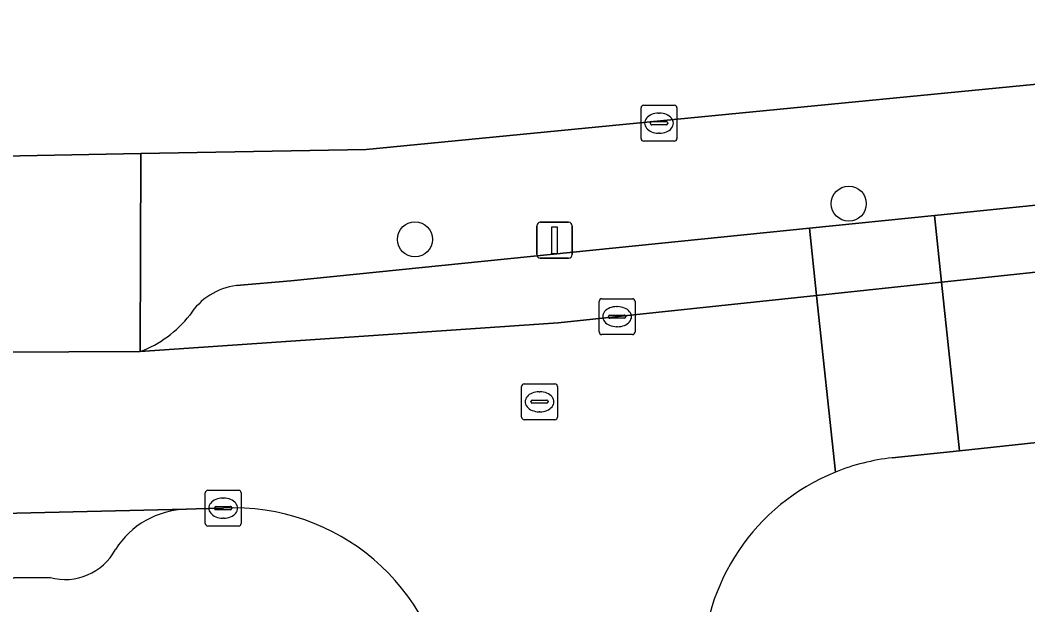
# Model space of a CAD drawing. Extents: x 160023 to 161302, y 384750 to 385707.
# Drawn here: x 161141.18 to 161169.3, y 385230.53 to 385246.85 of the extents above; entities that cross this region are included whole.
import ezdxf

# ---------------------------------------------------------------- set-up
doc = ezdxf.new("R2010")
doc.units = 0
for name, color, linetype in [('IMGEO_Boom', 7, 'Continuous'), ('IMGEO_Erf', 7, 'Continuous'), ('IMGEO_Kolk', 7, 'Continuous'), ('IMGEO_Lichtmast', 7, 'Continuous'), ('IMGEO_Parkeervlak_open', 7, 'Continuous'), ('IMGEO_Rijbaan_lokaal_open', 7, 'Continuous'), ('IMGEO_Rioolput', 7, 'Continuous'), ('IMGEO_Voetpad_open', 7, 'Continuous')]:
    doc.layers.add(name, color=color, linetype=linetype)

msp = doc.modelspace()

# ---------------------------------------------------------------- linework, layer by layer
at = {"layer": 'IMGEO_Boom'}
for centre in [(161164.304, 385241.728), (161152.195, 385240.734)]:
    msp.add_circle(centre, 0.489, dxfattribs=at)
at = {"layer": 'IMGEO_Erf'}
msp.add_lwpolyline([(160957.346, 385260.377), (160977.981, 385257.138), (160991.677, 385255.173), (161000, 385253.978), (161003.341, 385253.585), (161035.09, 385249.85), (161050.341, 385248.377), (161077.816, 385246.068), (161100.512, 385244.452), (161106.83, 385244.035), (161131, 385243.106), (161138.263, 385243.013), (161144.549, 385243.128), (161150.833, 385243.243), (161173.849, 385245.484), (161214.521, 385249.845), (161214.505, 385250), (161208.456, 385306.59)], dxfattribs=at)
at = {"layer": 'IMGEO_Kolk'}
for p, q in [((161158.581, 385244.475), (161159.433, 385244.475)), ((161158.506, 385243.549), (161158.506, 385244.401)), ((161158.994, 385244.255), (161159.019, 385244.255)), ((161159.507, 385244.401), (161159.507, 385243.549)), ((161158.765, 385243.969), (161158.765, 385243.981)), ((161159.203, 385243.932), (161158.805, 385243.932)), ((161158.808, 385244.018), (161159.206, 385244.018)), ((161159.249, 385243.981), (161159.249, 385243.969)), ((161159.017, 385243.695), (161158.992, 385243.695)), ((161159.433, 385243.475), (161158.581, 385243.475)), ((161157.336, 385238.15), (161157.336, 385239.002)), ((161157.411, 385239.076), (161158.263, 385239.076)), ((161157.824, 385238.856), (161157.849, 385238.856)), ((161158.337, 385239.002), (161158.337, 385238.15)), ((161157.595, 385238.57), (161157.595, 385238.582)), ((161158.033, 385238.533), (161157.635, 385238.533)), ((161157.638, 385238.619), (161158.036, 385238.619)), ((161158.079, 385238.582), (161158.079, 385238.57)), ((161157.847, 385238.296), (161157.822, 385238.296)), ((161158.263, 385238.076), (161157.411, 385238.076)), ((161146.343, 385232.806), (161146.343, 385233.658)), ((161146.418, 385233.732), (161147.27, 385233.732)), ((161146.831, 385233.512), (161146.856, 385233.512)), ((161147.344, 385233.658), (161147.344, 385232.806)), ((161146.602, 385233.226), (161146.602, 385233.238)), ((161147.04, 385233.189), (161146.642, 385233.189)), ((161146.645, 385233.275), (161147.043, 385233.275)), ((161147.086, 385233.238), (161147.086, 385233.226)), ((161146.854, 385232.952), (161146.829, 385232.952)), ((161147.27, 385232.732), (161146.418, 385232.732))]:
    msp.add_line(p, q, dxfattribs=at)
for points in [[(161158.581, 385244.475), (161159.433, 385244.475)], [(161158.506, 385243.549), (161158.506, 385244.401)], [(161159.507, 385244.401), (161159.507, 385243.549)], [(161159.433, 385243.475), (161158.581, 385243.475)], [(161157.336, 385238.15), (161157.336, 385239.002)], [(161157.411, 385239.076), (161158.263, 385239.076)], [(161158.337, 385239.002), (161158.337, 385238.15)], [(161158.263, 385238.076), (161157.411, 385238.076)], [(161146.343, 385232.806), (161146.343, 385233.658)], [(161146.418, 385233.732), (161147.27, 385233.732)], [(161147.344, 385233.658), (161147.344, 385232.806)], [(161147.27, 385232.732), (161146.418, 385232.732)]]:
    msp.add_lwpolyline(points, dxfattribs=at)
for centre, radius, start, end in [((161158.583, 385244.399), 0.0765, 91.552, 178.448), ((161158.583, 385244.399), 0.0765, 91.552, 178.448), ((161159.431, 385244.399), 0.0765, 1.552, 88.448), ((161159.431, 385244.399), 0.0765, 1.552, 88.448), ((161158.805, 385243.978), 0.0403, 85.8775, 175.7526), ((161158.802, 385243.968), 0.0366, 178.938, 274.7102), ((161159.206, 385243.975), 0.043, 264.8664, 352.4533), ((161159.21, 385243.98), 0.0386, 1.7309, 96.639), ((161158.583, 385243.551), 0.0765, 181.552, 268.448), ((161158.583, 385243.551), 0.0765, 181.552, 268.448), ((161159.431, 385243.551), 0.0765, 271.552, 358.448), ((161159.431, 385243.551), 0.0765, 271.552, 358.448), ((161157.413, 385239), 0.0765, 91.552, 178.448), ((161157.413, 385239), 0.0765, 91.552, 178.448), ((161158.261, 385239), 0.0765, 1.552, 88.448), ((161158.261, 385239), 0.0765, 1.552, 88.448), ((161157.635, 385238.579), 0.0403, 85.8775, 175.7526), ((161157.632, 385238.569), 0.0366, 178.938, 274.7102), ((161158.036, 385238.576), 0.043, 264.8664, 352.4533), ((161158.04, 385238.581), 0.0386, 1.7309, 96.639), ((161157.413, 385238.152), 0.0765, 181.552, 268.448), ((161157.413, 385238.152), 0.0765, 181.552, 268.448), ((161158.261, 385238.152), 0.0765, 271.552, 358.448), ((161158.261, 385238.152), 0.0765, 271.552, 358.448), ((161146.42, 385233.656), 0.0765, 91.552, 178.448), ((161146.42, 385233.656), 0.0765, 91.552, 178.448), ((161147.268, 385233.656), 0.0765, 1.552, 88.448), ((161147.268, 385233.656), 0.0765, 1.552, 88.448), ((161146.642, 385233.235), 0.0403, 85.8775, 175.7526), ((161146.639, 385233.225), 0.0366, 178.938, 274.7102), ((161147.043, 385233.232), 0.043, 264.8664, 352.4533), ((161147.047, 385233.237), 0.0386, 1.7309, 96.639), ((161146.42, 385232.808), 0.0765, 181.552, 268.448), ((161146.42, 385232.808), 0.0765, 181.552, 268.448), ((161147.268, 385232.808), 0.0765, 271.552, 358.448), ((161147.268, 385232.808), 0.0765, 271.552, 358.448)]:
    msp.add_arc(centre, radius, start, end, dxfattribs=at)
for centre, major_axis, ratio, start_param, end_param in [((161158.993, 385243.975), (-0.387, 0.002), 0.722429, 4.712389, 7.853982), ((161159.018, 385243.975), (-0.39, 0.002), 0.717154, 1.570796, 4.712389), ((161157.823, 385238.576), (-0.387, 0.002), 0.722429, 4.712389, 7.853982), ((161157.848, 385238.576), (-0.39, 0.002), 0.717154, 1.570796, 4.712389), ((161146.83, 385233.232), (-0.387, 0.002), 0.722429, 4.712389, 7.853982), ((161146.855, 385233.232), (-0.39, 0.002), 0.717154, 1.570796, 4.712389)]:
    msp.add_ellipse(centre, major_axis=major_axis, ratio=ratio, start_param=start_param, end_param=end_param, dxfattribs=at)
at = {"layer": 'IMGEO_Lichtmast'}
for p, q in [((161155.594, 385240.309), (161155.594, 385241.109)), ((161155.594, 385241.109), (161155.594, 385240.309)), ((161155.694, 385241.209), (161156.484, 385241.209)), ((161156.484, 385241.209), (161155.694, 385241.209)), ((161156.584, 385241.109), (161156.584, 385240.309)), ((161156.584, 385240.309), (161156.584, 385241.109)), ((161156.484, 385240.209), (161155.694, 385240.209)), ((161155.694, 385240.209), (161156.484, 385240.209))]:
    msp.add_line(p, q, dxfattribs=at)
msp.add_lwpolyline([(161156.014, 385241.084), (161156.164, 385241.084), (161156.164, 385240.334), (161156.014, 385240.334), (161156.014, 385241.084)], dxfattribs=at)
for centre, start, end in [((161155.694, 385241.109), 90, 180), ((161155.694, 385241.109), 90, 180), ((161156.484, 385241.109), 0, 90), ((161156.484, 385241.109), 360, 90), ((161155.694, 385240.309), 180, 270), ((161155.694, 385240.309), 180, 270), ((161156.484, 385240.309), 270, 0), ((161156.484, 385240.309), 270, 0)]:
    msp.add_arc(centre, 0.1, start, end, dxfattribs=at)
at = {"layer": 'IMGEO_Parkeervlak_open'}
for points in [[(161209.567, 385245.77), (161166.698, 385241.403), (161166.894, 385239.539), (161212.277, 385244.361)], [(161144.528, 385237.601), (161156.194, 385238.402), (161163.404, 385239.168), (161163.204, 385241.047), (161148.728, 385239.572), (161147.212, 385239.445)], [(161145.807, 385233.2), (161138.31, 385233.023), (161127.927, 385233.275), (161112.579, 385233.945)], [(161115.396, 385232.137), (161130.811, 385231.453), (161139.001, 385231.265), (161142.01, 385231.3)]]:
    msp.add_lwpolyline(points, dxfattribs=at)
for centre, radius, start, end in [((161147.443, 385237.642), 1.818, 97.3121, 147.5563), ((161143.368, 385240.625), 3.239, 290.9942, 321.6895), ((161145.879, 385230.776), 2.425, 91.7067, 147.4383), ((161142.437, 385232.825), 1.584, 254.354, 331.9825)]:
    msp.add_arc(centre, radius, start, end, dxfattribs=at)
at = {"layer": 'IMGEO_Rijbaan_lokaal_open'}
for points in [[(161213.801, 385244.524), (161212.277, 385244.361), (161166.894, 385239.539), (161167.391, 385234.836), (161171.102, 385235.228), (161189.264, 385237.144), (161189.721, 385237.192), (161211.653, 385239.505), (161213.573, 385239.708)], [(161106.582, 385239.223), (161100.205, 385239.596), (161099.593, 385239.641), (161096.686, 385239.836), (161096.657, 385239.408), (161096.419, 385234.866), (161096.669, 385234.85), (161106.357, 385234.216), (161112.579, 385233.945), (161127.927, 385233.275), (161138.31, 385233.023), (161145.807, 385233.2), (161146.085, 385233.214), (161146.848, 385233.233)], [(161165.512, 385234.638), (161167.391, 385234.836), (161166.894, 385239.539), (161163.404, 385239.168), (161163.928, 385234.237)], [(161163.928, 385234.237), (161163.404, 385239.168), (161156.194, 385238.402), (161144.528, 385237.601), (161138.536, 385237.58), (161137.063, 385237.632), (161106.866, 385239.216)]]:
    msp.add_lwpolyline(points, dxfattribs=at)
msp.add_lwpolyline([(161163.204, 385241.047), (161163.404, 385239.168), (161166.894, 385239.539), (161166.698, 385241.403)], close=True, dxfattribs=at)
for centre, radius, start, end in [((161166.169, 385228.715), 5.959, 96.3264, 112.0863), ((161166.163, 385228.728), 5.945, 112.0828, 180.0011), ((161147.146, 385227.239), 6.001, 6.051, 92.8504)]:
    msp.add_arc(centre, radius, start, end, dxfattribs=at)
at = {"layer": 'IMGEO_Rioolput'}
for p, q in [((161155.172, 385235.775), (161155.172, 385236.627)), ((161155.247, 385236.701), (161156.099, 385236.701)), ((161156.173, 385236.627), (161156.173, 385235.775)), ((161155.66, 385236.481), (161155.685, 385236.481)), ((161155.431, 385236.195), (161155.431, 385236.207)), ((161155.869, 385236.158), (161155.471, 385236.158)), ((161155.474, 385236.244), (161155.872, 385236.244)), ((161155.915, 385236.207), (161155.915, 385236.195)), ((161155.683, 385235.921), (161155.658, 385235.921)), ((161156.099, 385235.701), (161155.247, 385235.701))]:
    msp.add_line(p, q, dxfattribs=at)
for points in [[(161155.172, 385235.775), (161155.172, 385236.627)], [(161155.247, 385236.701), (161156.099, 385236.701)], [(161156.173, 385236.627), (161156.173, 385235.775)], [(161156.099, 385235.701), (161155.247, 385235.701)]]:
    msp.add_lwpolyline(points, dxfattribs=at)
for centre, radius, start, end in [((161155.249, 385236.625), 0.0765, 91.552, 178.448), ((161155.249, 385236.625), 0.0765, 91.552, 178.448), ((161156.097, 385236.625), 0.0765, 1.552, 88.448), ((161156.097, 385236.625), 0.0765, 1.552, 88.448), ((161155.471, 385236.204), 0.0403, 85.8775, 175.7526), ((161155.468, 385236.194), 0.0366, 178.938, 274.7102), ((161155.872, 385236.201), 0.043, 264.8664, 352.4533), ((161155.876, 385236.206), 0.0386, 1.7309, 96.639), ((161155.249, 385235.777), 0.0765, 181.552, 268.448), ((161155.249, 385235.777), 0.0765, 181.552, 268.448), ((161156.097, 385235.777), 0.0765, 271.552, 358.448), ((161156.097, 385235.777), 0.0765, 271.552, 358.448)]:
    msp.add_arc(centre, radius, start, end, dxfattribs=at)
for centre, major_axis, ratio, start_param, end_param in [((161155.659, 385236.201), (-0.387, 0.002), 0.722429, 4.712389, 7.853982), ((161155.684, 385236.201), (-0.39, 0.002), 0.717154, 1.570796, 4.712389)]:
    msp.add_ellipse(centre, major_axis=major_axis, ratio=ratio, start_param=start_param, end_param=end_param, dxfattribs=at)
at = {"layer": 'IMGEO_Voetpad_open'}
for points in [[(161214.521, 385249.845), (161173.849, 385245.484), (161150.833, 385243.243), (161144.549, 385243.128), (161144.528, 385237.601)], [(161147.212, 385239.445), (161148.728, 385239.572), (161163.204, 385241.047), (161166.698, 385241.403), (161209.567, 385245.77)], [(161189.721, 385237.192), (161189.264, 385237.144), (161189.31, 385236.708), (161171.151, 385234.755), (161171.102, 385235.228), (161167.391, 385234.836), (161165.512, 385234.638)], [(161146.848, 385233.233), (161146.085, 385233.214), (161145.807, 385233.2)], [(161142.01, 385231.3), (161139.001, 385231.265), (161130.811, 385231.453), (161115.396, 385232.137)]]:
    msp.add_lwpolyline(points, dxfattribs=at)
msp.add_lwpolyline([(161144.528, 385237.601), (161144.549, 385243.128), (161138.263, 385243.013), (161138.536, 385237.58)], close=True, dxfattribs=at)
for centre, radius, start, end in [((161147.443, 385237.642), 1.818, 97.3121, 147.5563), ((161143.368, 385240.625), 3.239, 290.9942, 321.6895), ((161166.169, 385228.715), 5.959, 96.3264, 112.0863), ((161166.163, 385228.728), 5.945, 112.0828, 180.0011), ((161145.879, 385230.776), 2.425, 91.7067, 147.4383), ((161147.146, 385227.239), 6.001, 6.051, 92.8504), ((161142.437, 385232.825), 1.584, 254.354, 331.9825)]:
    msp.add_arc(centre, radius, start, end, dxfattribs=at)

doc.saveas('drawing.dxf')
